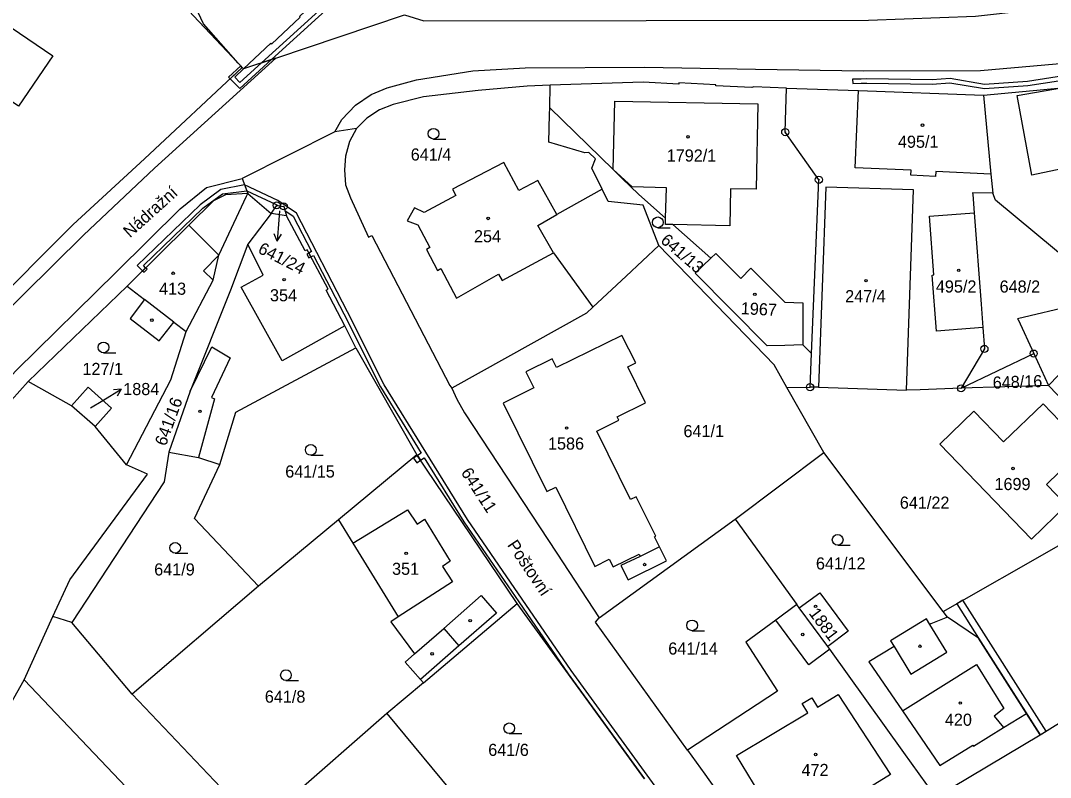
# Model space of a CAD drawing. Extents: x -680203 to -673936, y -1102717 to -1093650.
# Drawn here: x -678651.2 to -678506.8, y -1098302.8 to -1098196.6 of the extents above; entities that cross this region are included whole.
import ezdxf

# ---------------------------------------------------------------- set-up
doc = ezdxf.new("R2010")
doc.units = 0
for name, color, linetype in [('SOxx02xx_Koleje_param další_Popis10', 7, 'Continuous'), ('SOxx02xx_Staničení_Popis10', 7, 'Continuous'), ('SOxxxxxx_Koleje_hlavní_body_Popis10', 7, 'Continuous'), ('SOxxxxxx_Koleje_LN_parametry_Popis10', 7, 'Continuous'), ('SOxxxxxx_Koleje_param další_Popis10', 7, 'Continuous'), ('SOxxxxxx_Osa_bod_P', 7, 'Continuous'), ('SOxxxxxx_Staničení_Popis10', 7, 'Continuous'), ('x_prac', 7, 'Continuous')]:
    doc.layers.add(name, color=color, linetype=linetype)

msp = doc.modelspace()

# ---------------------------------------------------------------- linework, layer by layer
at = {"layer": 'SOxx02xx_Koleje_param další_Popis10'}
for centre, radius in [((-678543.98, -1098212.21), 0.5), ((-678543.98, -1098212.21), 0.0303), ((-678539.27, -1098218.9), 0.5), ((-678539.27, -1098218.9), 0.0303), ((-678615.3, -1098222.49), 0.5), ((-678615.3, -1098222.49), 0.0303), ((-678614.32, -1098222.63), 0.5), ((-678614.32, -1098222.63), 0.0303), ((-678516.05, -1098242.63), 0.5), ((-678516.05, -1098242.63), 0.0303), ((-678509.14, -1098243.29), 0.5), ((-678509.14, -1098243.29), 0.0303), ((-678540.5, -1098248), 0.5), ((-678540.5, -1098248), 0.0303), ((-678519.32, -1098248.16), 0.5), ((-678519.32, -1098248.16), 0.0303)]:
    msp.add_circle(centre, radius, dxfattribs=at)
at = {"layer": 'SOxx02xx_Staničení_Popis10'}
for p, q in [((-678614.92, -1098223.26), (-678615.01, -1098224.5)), ((-678615.01, -1098224.5), (-678615.22, -1098227.49)), ((-678615.22, -1098227.49), (-678615.65, -1098226.46)), ((-678615.22, -1098227.49), (-678614.65, -1098226.53)), ((-678639.67, -1098249.85), (-678637.1, -1098248.3)), ((-678637.1, -1098248.3), (-678638.21, -1098248.39)), ((-678637.1, -1098248.3), (-678637.7, -1098249.25)), ((-678641.4, -1098250.88), (-678639.67, -1098249.85))]:
    msp.add_line(p, q, dxfattribs=at)
at = {"layer": 'SOxxxxxx_Koleje_hlavní_body_Popis10'}
for p, q in [((-678593.32, -1098213.18), (-678591.57, -1098213.18)), ((-678561.86, -1098225.62), (-678560.11, -1098225.62)), ((-678639.6, -1098243.17), (-678637.85, -1098243.17)), ((-678610.53, -1098257.55), (-678608.78, -1098257.55)), ((-678536.63, -1098270.17), (-678534.88, -1098270.17)), ((-678629.54, -1098271.29), (-678627.79, -1098271.29)), ((-678557.05, -1098282.17), (-678555.3, -1098282.17)), ((-678614.01, -1098289.15), (-678612.26, -1098289.15)), ((-678582.69, -1098296.61), (-678580.94, -1098296.61))]:
    msp.add_line(p, q, dxfattribs=at)
for centre in [(-678593.32, -1098212.43), (-678561.86, -1098224.87), (-678639.6, -1098242.42), (-678610.53, -1098256.8), (-678536.63, -1098269.42), (-678629.54, -1098270.54), (-678557.05, -1098281.42), (-678614.01, -1098288.4), (-678582.69, -1098295.86)]:
    msp.add_circle(centre, 0.75, dxfattribs=at)
at = {"layer": 'SOxxxxxx_Koleje_LN_parametry_Popis10'}
for points in [[(-678603.96, -1098181.9), (-678604.82, -1098181.72), (-678605.11, -1098183.01), (-678604.83, -1098183.07), (-678605.88, -1098187.83), (-678605.53, -1098190.5), (-678606.39, -1098192.42), (-678617.45, -1098202.5), (-678616.04, -1098202.03), (-678605.89, -1098192.78), (-678604.91, -1098190.58), (-678605.27, -1098187.85)], [(-678620.47, -1098205.26), (-678621.2, -1098204.5), (-678619.94, -1098203.34), (-678620.14, -1098203.12), (-678621.84, -1098204.71), (-678620.5, -1098206.1), (-678616.04, -1098202.03), (-678617.45, -1098202.5)], [(-678622.06, -1098204.48), (-678621.84, -1098204.71), (-678620.14, -1098203.12), (-678620.35, -1098202.9)], [(-678611.06, -1098229.35), (-678610.78, -1098229.87), (-678610.52, -1098229.72), (-678610.8, -1098229.2)], [(-678633.9, -1098231.88), (-678633.48, -1098231.44), (-678633.69, -1098231.24), (-678634.12, -1098231.66)], [(-678596.1, -1098257.94), (-678595.67, -1098258.6), (-678595.13, -1098258.24), (-678595.57, -1098257.6)], [(-678507.39, -1098296.26), (-678519.06, -1098277.89), (-678519.92, -1098278.39), (-678516.87, -1098283.21), (-678508.24, -1098296.79)]]:
    msp.add_lwpolyline(points, close=True, dxfattribs=at)
for points in [[(-678498.71, -1098203.35), (-678510.02, -1098205.09), (-678516.04, -1098205.51), (-678520.87, -1098204.7), (-678523.39, -1098204.86), (-678532.56, -1098204.75), (-678533.35, -1098204.76), (-678534.54, -1098204.8), (-678534.52, -1098205.4), (-678533.33, -1098205.36), (-678532.56, -1098205.35), (-678523.37, -1098205.46), (-678520.91, -1098205.3), (-678516.06, -1098206.11), (-678509.96, -1098205.69), (-678498.61, -1098203.95)], [(-678552.68, -1098317.15), (-678574, -1098287.76), (-678580.9, -1098277.73), (-678588.56, -1098266.59), (-678600.23, -1098247.68), (-678605.37, -1098237.44), (-678612.53, -1098223.58), (-678615.14, -1098221.8), (-678619.82, -1098219.62), (-678623.16, -1098220.27), (-678626.05, -1098222.41), (-678634.86, -1098230.91), (-678634.12, -1098231.66), (-678633.69, -1098231.24), (-678634.01, -1098230.92), (-678625.67, -1098222.88), (-678622.93, -1098220.85), (-678619.5, -1098220.43), (-678615.39, -1098222.35), (-678615.15, -1098222.51), (-678614.32, -1098222.63), (-678614.15, -1098223.2), (-678612.99, -1098223.99), (-678610.41, -1098228.98), (-678610.8, -1098229.2), (-678610.52, -1098229.72), (-678610.14, -1098229.51), (-678605.91, -1098237.72), (-678600.75, -1098247.97), (-678595.03, -1098257.25), (-678595.57, -1098257.6), (-678595.13, -1098258.24), (-678594.62, -1098257.9), (-678589.06, -1098266.91), (-678581.34, -1098278.14), (-678574.41, -1098288.22), (-678563.72, -1098302.95)]]:
    msp.add_lwpolyline(points, dxfattribs=at)
at = {"layer": 'SOxxxxxx_Koleje_param další_Popis10'}
for centre in [(-678524.74, -1098211.23), (-678557.62, -1098212.87), (-678585.65, -1098224.32), (-678629.83, -1098232.01), (-678614.27, -1098232.92), (-678519.66, -1098231.6), (-678532.65, -1098233.06), (-678548.25, -1098234.98), (-678632.81, -1098238.6), (-678626.07, -1098251.4), (-678574.65, -1098253.73), (-678512.03, -1098259.41), (-678597.15, -1098271.31), (-678563.71, -1098272.89), (-678539.73, -1098278.75), (-678588.18, -1098280.76), (-678541.53, -1098282.71), (-678525.09, -1098284.35), (-678593.51, -1098285.42), (-678519.43, -1098292.32), (-678539.72, -1098299.54)]:
    msp.add_circle(centre, 0.175, dxfattribs=at)
at = {"layer": 'SOxxxxxx_Staničení_Popis10'}
for p, q in [((-678534.18, -1098217.2), (-678533.73, -1098206.35)), ((-678568.1, -1098217.44), (-678567.88, -1098207.85)), ((-678567.88, -1098207.85), (-678547.82, -1098208.26)), ((-678547.82, -1098208.26), (-678548.05, -1098220.23)), ((-678565.46, -1098219.87), (-678568.1, -1098217.44)), ((-678526.32, -1098217.56), (-678534.18, -1098217.2)), ((-678526.36, -1098218.26), (-678526.32, -1098217.56)), ((-678522.89, -1098218.42), (-678526.36, -1098218.26)), ((-678522.85, -1098217.73), (-678522.89, -1098218.42)), ((-678515.14, -1098218.09), (-678522.85, -1098217.73)), ((-678560.64, -1098220.01), (-678565.46, -1098219.87)), ((-678560.76, -1098224.28), (-678560.64, -1098220.01)), ((-678551.65, -1098220.16), (-678551.75, -1098225.34)), ((-678548.05, -1098220.23), (-678551.65, -1098220.16)), ((-678578.66, -1098225.29), (-678576, -1098223.79)), ((-678627.62, -1098225.25), (-678623.42, -1098229.49)), ((-678576.48, -1098229.16), (-678578.66, -1098225.29)), ((-678551.75, -1098225.34), (-678559.73, -1098225.19)), ((-678617.21, -1098232.27), (-678619.36, -1098227.92)), ((-678623.42, -1098229.49), (-678625.55, -1098231.66)), ((-678625.55, -1098231.66), (-678624.21, -1098232.98)), ((-678620.27, -1098233.97), (-678617.21, -1098232.27)), ((-678614.53, -1098244.3), (-678620.27, -1098233.97)), ((-678629.74, -1098238.87), (-678633.84, -1098235.71)), ((-678605.73, -1098239.41), (-678614.53, -1098244.3)), ((-678627.44, -1098248.57), (-678624.41, -1098242.34)), ((-678624.41, -1098242.34), (-678621.82, -1098243.89)), ((-678621.82, -1098243.89), (-678624.43, -1098249.44)), ((-678624.02, -1098249.63), (-678626.27, -1098257.85)), ((-678624.43, -1098249.44), (-678624.02, -1098249.63)), ((-678604.61, -1098269.9), (-678596.98, -1098265.21)), ((-678596.98, -1098265.21), (-678595.61, -1098267.22)), ((-678595.61, -1098267.22), (-678594.58, -1098266.53)), ((-678594.58, -1098266.53), (-678590.97, -1098272.43)), ((-678561.63, -1098270.41), (-678564.33, -1098271.75)), ((-678590.97, -1098272.43), (-678592.06, -1098273.14)), ((-678592.06, -1098273.14), (-678590.66, -1098275.31)), ((-678590.66, -1098275.31), (-678598.26, -1098280.23)), ((-678591.88, -1098281.85), (-678586.61, -1098277.24)), ((-678586.61, -1098277.24), (-678584.47, -1098279.69)), ((-678584.47, -1098279.69), (-678589.75, -1098284.29)), ((-678595.96, -1098285.43), (-678591.88, -1098281.85)), ((-678591.88, -1098281.85), (-678589.75, -1098284.29)), ((-678540.66, -1098286.95), (-678545.32, -1098280.67)), ((-678521.32, -1098285.18), (-678523.69, -1098281.29)), ((-678589.75, -1098284.29), (-678595.14, -1098289)), ((-678537.72, -1098284.77), (-678540.66, -1098286.95)), ((-678528.72, -1098284.38), (-678526.35, -1098288.25)), ((-678526.35, -1098288.25), (-678521.32, -1098285.18)), ((-678527.54, -1098293.43), (-678517.18, -1098286.93)), ((-678517.18, -1098286.93), (-678513.31, -1098293.08)), ((-678541.59, -1098292.38), (-678540.27, -1098291.58)), ((-678540.27, -1098291.58), (-678539.48, -1098292.88)), ((-678539.48, -1098292.88), (-678536.57, -1098291.13)), ((-678536.57, -1098291.13), (-678529.2, -1098302.34)), ((-678540.81, -1098293.68), (-678541.59, -1098292.38)), ((-678513.31, -1098293.08), (-678514.67, -1098294.17)), ((-678550.82, -1098299.7), (-678540.81, -1098293.68)), ((-678514.67, -1098294.17), (-678513.38, -1098295.77)), ((-678547.63, -1098304.9), (-678550.82, -1098299.7)), ((-678529.2, -1098302.34), (-678544.85, -1098311.94))]:
    msp.add_line(p, q, dxfattribs=at)
at = {"layer": 'x_prac'}
for p, q in [((-678615.44, -1098201.83), (-678597.38, -1098195.77)), ((-678615.44, -1098201.83), (-678619.94, -1098203.34)), ((-678620.14, -1098203.12), (-678620.69, -1098202.53)), ((-678619.94, -1098203.34), (-678620.14, -1098203.12)), ((-678577.02, -1098208.8), (-678576.94, -1098205.64)), ((-678516.18, -1098207.01), (-678505.25, -1098205.98)), ((-678516.18, -1098207.01), (-678515.14, -1098218.09)), ((-678607.16, -1098212.19), (-678620.17, -1098218.72)), ((-678604.12, -1098211.69), (-678607.16, -1098212.19)), ((-678515.14, -1098218.09), (-678514.86, -1098220.76)), ((-678620.17, -1098218.72), (-678619.36, -1098220.8)), ((-678619.36, -1098220.8), (-678616.06, -1098223.64)), ((-678514.86, -1098220.76), (-678517.7, -1098220.75)), ((-678613.92, -1098223.94), (-678616.06, -1098223.64)), ((-678566.28, -1098232.4), (-678561.7, -1098228.12)), ((-678576.48, -1098229.16), (-678570.96, -1098236.77)), ((-678570.96, -1098236.77), (-678566.28, -1098232.4)), ((-678636.3, -1098233.82), (-678650.16, -1098247.18)), ((-678498.24, -1098235.26), (-678511.39, -1098238.4)), ((-678604.2, -1098242.46), (-678595.63, -1098257.5)), ((-678540.3, -1098243.26), (-678541.52, -1098242.07)), ((-678540.5, -1098248), (-678540.3, -1098243.26)), ((-678519.32, -1098248.16), (-678509.14, -1098243.29)), ((-678509.14, -1098243.29), (-678507.08, -1098247.76)), ((-678644.07, -1098250.61), (-678650.16, -1098247.18)), ((-678591.02, -1098247.76), (-678590.76, -1098248.15)), ((-678590.76, -1098248.15), (-678590.03, -1098249.68)), ((-678543.75, -1098248.04), (-678540.5, -1098248)), ((-678538.59, -1098257.17), (-678543.75, -1098248.04)), ((-678539.32, -1098247.98), (-678540.5, -1098248)), ((-678539.32, -1098247.98), (-678526.99, -1098248.42)), ((-678507.08, -1098247.76), (-678519.32, -1098248.16)), ((-678494, -1098261.4), (-678507.08, -1098247.76)), ((-678640.78, -1098253.51), (-678644.07, -1098250.61)), ((-678636.37, -1098258.88), (-678640.78, -1098253.51)), ((-678551.03, -1098266.51), (-678538.59, -1098257.17)), ((-678521.83, -1098279.48), (-678538.59, -1098257.17)), ((-678595.63, -1098257.5), (-678606.63, -1098266.61)), ((-678581.57, -1098278.35), (-678595.63, -1098257.5)), ((-678606.63, -1098266.61), (-678617.87, -1098275.91)), ((-678570.06, -1098280.37), (-678551.03, -1098266.51)), ((-678551.03, -1098266.51), (-678542.38, -1098278.48)), ((-678521.83, -1098279.48), (-678505.62, -1098270.21)), ((-678617.87, -1098275.91), (-678635.59, -1098291.07)), ((-678594.73, -1098289.48), (-678581.57, -1098278.35)), ((-678563.72, -1098302.95), (-678581.57, -1098278.35)), ((-678542.03, -1098278.95), (-678542.38, -1098278.48)), ((-678538.01, -1098284.37), (-678542.03, -1098278.95)), ((-678650.72, -1098289.08), (-678646.72, -1098280.17)), ((-678644.06, -1098281), (-678646.72, -1098280.17)), ((-678521.25, -1098280.26), (-678521.83, -1098279.48)), ((-678635.59, -1098291.07), (-678644.06, -1098281)), ((-678657.9, -1098301.7), (-678650.72, -1098289.08)), ((-678594.73, -1098289.48), (-678599.85, -1098293.81)), ((-678617.95, -1098309.61), (-678635.59, -1098291.07)), ((-678599.85, -1098293.81), (-678617.95, -1098309.61)), ((-678599.85, -1098293.81), (-678581.93, -1098315.45)), ((-678508.24, -1098296.79), (-678510.15, -1098293.78))]:
    msp.add_line(p, q, dxfattribs=at)
for points in [[(-678607.16, -1098212.19), (-678606.19, -1098210.45), (-678604.27, -1098208.44), (-678602.05, -1098206.91), (-678599.82, -1098205.99), (-678595.69, -1098204.89), (-678587.81, -1098203.62), (-678580.45, -1098203.21), (-678563.66, -1098203.09), (-678548.17, -1098203.39), (-678533.02, -1098203.62), (-678516.58, -1098203.58), (-678498.55, -1098201.99), (-678488.23, -1098200.09), (-678473.47, -1098197.25), (-678448.6, -1098192.47), (-678427.38, -1098188.44), (-678404.53, -1098184.1), (-678383.1, -1098180.66), (-678366.98, -1098178.78), (-678344.6, -1098177.43), (-678312.19, -1098176.97), (-678296.66, -1098176.62), (-678274.15, -1098176.55)], [(-678597.38, -1098195.77), (-678594.66, -1098196.6), (-678532.29, -1098196.51), (-678517.31, -1098195.95), (-678503.51, -1098194.41), (-678443.36, -1098183.11), (-678440.49, -1098181.61), (-678439.07, -1098179.98)], [(-678620.69, -1098202.53), (-678625.56, -1098197.02), (-678629.9, -1098187.71), (-678632.07, -1098182.98), (-678631.99, -1098181.54)], [(-678620.69, -1098202.53), (-678626.99, -1098195.89), (-678635.51, -1098186.59)], [(-678605.94, -1098186.68), (-678606.94, -1098191.09), (-678612.13, -1098195.98), (-678612.03, -1098196.09), (-678616.02, -1098199.85), (-678616.12, -1098199.74), (-678619.94, -1098203.34)], [(-678657.39, -1098202.43), (-678658.7, -1098201.57), (-678663.5, -1098208.6), (-678671.41, -1098203.26), (-678663.51, -1098191.59), (-678655.58, -1098196.93), (-678654.92, -1098195.96), (-678646.7, -1098201.5), (-678651.52, -1098208.59), (-678656.9, -1098204.98)], [(-678615.44, -1098201.83), (-678632.45, -1098217.29), (-678642.39, -1098226.67), (-678655.08, -1098239.14), (-678664.59, -1098248.92), (-678670.03, -1098255.2), (-678677.25, -1098264.98), (-678683.83, -1098275.2), (-678691.76, -1098288.55), (-678695.91, -1098296.36), (-678697.51, -1098299.23), (-678702.32, -1098308.04), (-678710.9, -1098323.49), (-678714.91, -1098330.08), (-678721.6, -1098340.56)], [(-678656.34, -1098237.67), (-678643.86, -1098225.17), (-678633.83, -1098215.95), (-678620.14, -1098203.12)], [(-678543.81, -1098206.02), (-678548.37, -1098205.87), (-678548.69, -1098205.97), (-678553.74, -1098205.72), (-678553.74, -1098205.57), (-678558.89, -1098205.31), (-678558.9, -1098205.46), (-678563.9, -1098205.21), (-678576.94, -1098205.64)], [(-678576.94, -1098205.64), (-678580.16, -1098205.74), (-678587.06, -1098206.36), (-678594.7, -1098207.24), (-678598.99, -1098208.33), (-678600.88, -1098209.1), (-678602.65, -1098210.23), (-678604.12, -1098211.69)], [(-678540.3, -1098243.26), (-678539.27, -1098218.9), (-678543.98, -1098212.21), (-678543.94, -1098210.58), (-678543.81, -1098206.02)], [(-678543.81, -1098206.02), (-678533.73, -1098206.35), (-678516.18, -1098207.01)], [(-678504.3, -1098217.17), (-678509.39, -1098218.24), (-678511.46, -1098207.09), (-678505.25, -1098205.98)], [(-678569.65, -1098220.21), (-678571.09, -1098217.26), (-678570.6, -1098215.95), (-678571.53, -1098215.06), (-678572.11, -1098215.11), (-678577.12, -1098213.63), (-678577.04, -1098209.73), (-678577.02, -1098208.8)], [(-678554.4, -1098229.88), (-678559.73, -1098225.19), (-678560.79, -1098225.17), (-678560.76, -1098224.28), (-678564.53, -1098220.96), (-678566.89, -1098218.66), (-678568.1, -1098217.44), (-678577.02, -1098208.8)], [(-678604.12, -1098211.69), (-678605.11, -1098213.51), (-678605.68, -1098215.6), (-678605.79, -1098217.5), (-678605.66, -1098219.59), (-678604.95, -1098221.43), (-678602.41, -1098226.93), (-678601.96, -1098226.72), (-678591.02, -1098247.76)], [(-678569.65, -1098220.21), (-678576, -1098223.79), (-678578.7, -1098219), (-678581.36, -1098220.42), (-678583.46, -1098216.49), (-678590.65, -1098220.21), (-678590.2, -1098221.11), (-678594.62, -1098223.5), (-678596, -1098222.84), (-678597, -1098224.68), (-678595.49, -1098225.21), (-678593.81, -1098228.42), (-678594.3, -1098228.68), (-678592.76, -1098231.63), (-678592.27, -1098231.37), (-678590.11, -1098235.49), (-678584.2, -1098232.15), (-678583.69, -1098233.04), (-678576.48, -1098229.16)], [(-678714.27, -1098341.07), (-678706.45, -1098328.66), (-678703.68, -1098324.26), (-678696.9, -1098311.95), (-678687.95, -1098295.6), (-678683.8, -1098288.13), (-678674.47, -1098272.97), (-678672.12, -1098269.37), (-678667.74, -1098263.13), (-678665.42, -1098260.18), (-678651.8, -1098245.61), (-678637.8, -1098231.87), (-678628.84, -1098222.97), (-678625.15, -1098219.99), (-678620.17, -1098218.72)], [(-678619.36, -1098220.8), (-678622.49, -1098221.03), (-678624.19, -1098221.84), (-678627.62, -1098225.25), (-678636.3, -1098233.82)], [(-678628.01, -1098240.21), (-678624.21, -1098232.98), (-678623.42, -1098229.49), (-678619.55, -1098221.2), (-678619.36, -1098220.8)], [(-678561.7, -1098228.12), (-678563.93, -1098222.47), (-678568.8, -1098221.94), (-678569.65, -1098220.21)], [(-678526.99, -1098248.42), (-678525.98, -1098220.3), (-678538.29, -1098219.94), (-678539.32, -1098247.98)], [(-678517.7, -1098220.75), (-678517.68, -1098220.96), (-678517.49, -1098223.54)], [(-678498.24, -1098235.26), (-678514.49, -1098221.75), (-678514.86, -1098220.76)], [(-678616.06, -1098223.64), (-678615.3, -1098222.49), (-678614.32, -1098222.63), (-678613.92, -1098223.94)], [(-678616.06, -1098223.64), (-678619.36, -1098227.92), (-678621.78, -1098234.37), (-678627.44, -1098248.57), (-678630.44, -1098257.12)], [(-678604.2, -1098242.46), (-678605.73, -1098239.41), (-678608.37, -1098234.41), (-678608.11, -1098234.27), (-678611.04, -1098228.74), (-678611.31, -1098228.88), (-678613.92, -1098223.94)], [(-678516.28, -1098239.63), (-678522.77, -1098240.15), (-678523.39, -1098232.27), (-678523.15, -1098232.25), (-678523.77, -1098224.01), (-678517.49, -1098223.54)], [(-678517.49, -1098223.54), (-678516.52, -1098236.34), (-678516.28, -1098239.63)], [(-678543.75, -1098248.04), (-678545.55, -1098244.87), (-678561.7, -1098228.12)], [(-678541.52, -1098242.07), (-678544.02, -1098242.13), (-678546.53, -1098242.18), (-678556.63, -1098232.01), (-678554.4, -1098229.88)], [(-678554.4, -1098229.88), (-678553.74, -1098229.25), (-678550.23, -1098232.76), (-678548.79, -1098231.32), (-678544.04, -1098236.08), (-678541.52, -1098236.18), (-678541.52, -1098242.07)], [(-678636.3, -1098233.82), (-678633.84, -1098235.71), (-678635.87, -1098238.34), (-678631.77, -1098241.5), (-678629.74, -1098238.87), (-678628.01, -1098240.21)], [(-678570.96, -1098236.77), (-678571.87, -1098237.63), (-678590.76, -1098248.15)], [(-678511.39, -1098238.4), (-678511.34, -1098238.52), (-678509.14, -1098243.29)], [(-678516.28, -1098239.63), (-678516.05, -1098242.63), (-678519.32, -1098248.16)], [(-678636.37, -1098258.88), (-678630.15, -1098246.99), (-678628.01, -1098240.21)], [(-678560.62, -1098272.36), (-678561.63, -1098270.41), (-678562.32, -1098269.01), (-678562.14, -1098268.92), (-678564.88, -1098263.38), (-678565.69, -1098263.78), (-678570.43, -1098254.18), (-678567.32, -1098252.65), (-678567.56, -1098252.15), (-678563.57, -1098250.18), (-678566.06, -1098245.13), (-678564.96, -1098244.59), (-678566.92, -1098240.73), (-678576.05, -1098245.24), (-678576.66, -1098244.02), (-678580.35, -1098245.85), (-678579.24, -1098248.1), (-678583.56, -1098250.24), (-678577.44, -1098262.64), (-678576.18, -1098262.01), (-678570.68, -1098273.15), (-678568.67, -1098272.15), (-678568.14, -1098273.23), (-678564.49, -1098271.43), (-678564.33, -1098271.75), (-678567.03, -1098273.02)], [(-678507.08, -1098247.76), (-678500.15, -1098240.61), (-678499.85, -1098240.55)], [(-678623.27, -1098258.85), (-678621.03, -1098251.52), (-678604.2, -1098242.46)], [(-678650.16, -1098247.18), (-678663.06, -1098261.59), (-678665.22, -1098264.3), (-678669.57, -1098270.72), (-678671.96, -1098274.35), (-678680.76, -1098288.92)], [(-678644.07, -1098250.61), (-678641.76, -1098248.01), (-678638.49, -1098250.93), (-678640.78, -1098253.51)], [(-678519.32, -1098248.16), (-678525.08, -1098248.37), (-678526.99, -1098248.42)], [(-678590.03, -1098249.68), (-678588.99, -1098251.58), (-678576.03, -1098271.29), (-678570.06, -1098280.37)], [(-678509.45, -1098269.31), (-678504.54, -1098264.57), (-678507.35, -1098261.66), (-678501.95, -1098256.44), (-678507.83, -1098250.35), (-678513.37, -1098255.69), (-678517.54, -1098251.38), (-678522.31, -1098255.98), (-678509.45, -1098269.31)], [(-678630.44, -1098257.12), (-678631.09, -1098261.26), (-678644.06, -1098281)], [(-678630.44, -1098257.12), (-678626.27, -1098257.85), (-678623.27, -1098258.85)], [(-678617.87, -1098275.91), (-678626.82, -1098266.42), (-678623.27, -1098258.85)], [(-678646.72, -1098280.17), (-678644.31, -1098275.03), (-678633.42, -1098260.19), (-678636.37, -1098258.88)], [(-678606.63, -1098266.61), (-678604.61, -1098269.9), (-678598.26, -1098280.23), (-678599.32, -1098280.91), (-678595.96, -1098285.43), (-678597.27, -1098286.57), (-678595.14, -1098289), (-678594.73, -1098289.48)], [(-678567.03, -1098273.02), (-678566.02, -1098275.05), (-678560.62, -1098272.36)], [(-678508.24, -1098296.79), (-678495.64, -1098288.99), (-678493.28, -1098287.48), (-678478.38, -1098277.96), (-678480.75, -1098275.79)], [(-678542.03, -1098278.95), (-678539.11, -1098276.87), (-678535.18, -1098282.23), (-678538.01, -1098284.37)], [(-678542.38, -1098278.48), (-678545.32, -1098280.67), (-678549.52, -1098283.78), (-678545.08, -1098290.65), (-678557.69, -1098298.94)], [(-678557.69, -1098298.94), (-678570.59, -1098280.98), (-678570.06, -1098280.37)], [(-678521.25, -1098280.26), (-678523.56, -1098281.21), (-678523.69, -1098281.29), (-678524.15, -1098280.52), (-678529.2, -1098283.59), (-678528.72, -1098284.38), (-678532.25, -1098286.54), (-678527.54, -1098293.43), (-678522.31, -1098301.09), (-678517.67, -1098298.23), (-678517.59, -1098298.36), (-678513.38, -1098295.77), (-678510.15, -1098293.78)], [(-678510.15, -1098293.78), (-678516.87, -1098283.21), (-678521.25, -1098280.26)], [(-678524.14, -1098303.74), (-678527.34, -1098299.26), (-678537.72, -1098284.77), (-678538.01, -1098284.37)], [(-678617.98, -1098324.03), (-678621.29, -1098320.09), (-678650.72, -1098289.08)], [(-678524.14, -1098303.74), (-678523.05, -1098305.63), (-678508.24, -1098296.79)], [(-678557.69, -1098298.94), (-678555.24, -1098302.32), (-678544.98, -1098316.86)]]:
    msp.add_lwpolyline(points, dxfattribs=at)

# ---------------------------------------------------------------- texts
at = {"layer": 'SOxx02xx_Staničení_Popis10'}
for s, rotation, p in [('Nádražní', 42, (-678635.89, -1098227.11)), ('Poštovní', 304, (-678583.04, -1098270.15))]:
    msp.add_text(s, height=1.7, rotation=rotation, dxfattribs=at).set_placement(p)
at = {"layer": 'SOxxxxxx_Osa_bod_P'}
for s, p in [('495/1', (-678528.18, -1098214.41)), ('641/4', (-678596.51, -1098216.2)), ('1792/1', (-678560.61, -1098216.34)), ('254', (-678587.64, -1098227.67)), ('413', (-678631.81, -1098235.03)), ('354', (-678616.25, -1098235.95)), ('247/4', (-678535.58, -1098236.08)), ('495/2', (-678522.86, -1098234.72)), ('648/2', (-678513.92, -1098234.73)), ('127/1', (-678642.55, -1098246.29)), ('1884', (-678636.83, -1098249.11)), ('641/1', (-678558.26, -1098255.01)), ('1586', (-678577.26, -1098256.76)), ('641/15', (-678614.11, -1098260.68)), ('1699', (-678514.64, -1098262.44)), ('641/22', (-678527.91, -1098265.05)), ('641/12', (-678539.68, -1098273.58)), ('641/9', (-678632.49, -1098274.42)), ('351', (-678599.13, -1098274.33)), ('641/14', (-678560.39, -1098285.52)), ('641/8', (-678616.97, -1098292.27)), ('420', (-678521.6, -1098295.51)), ('641/6', (-678585.64, -1098299.74)), ('472', (-678541.7, -1098302.56))]:
    msp.add_text(s, height=1.7, dxfattribs=at).set_placement(p)
for s, rotation, p in [('641/13', 319, (-678561.59, -1098227.59)), ('641/24', 333, (-678618.06, -1098229.09)), ('1967', 357, (-678550.25, -1098237.75)), ('648/16', 2, (-678514.86, -1098248.22)), ('641/16', 70, (-678630.86, -1098256.36)), ('641/11', 303, (-678589.53, -1098259.98)), ('1881', 307, (-678540.75, -1098279.74))]:
    msp.add_text(s, height=1.7, rotation=rotation, dxfattribs=at).set_placement(p)

doc.saveas('drawing.dxf')
